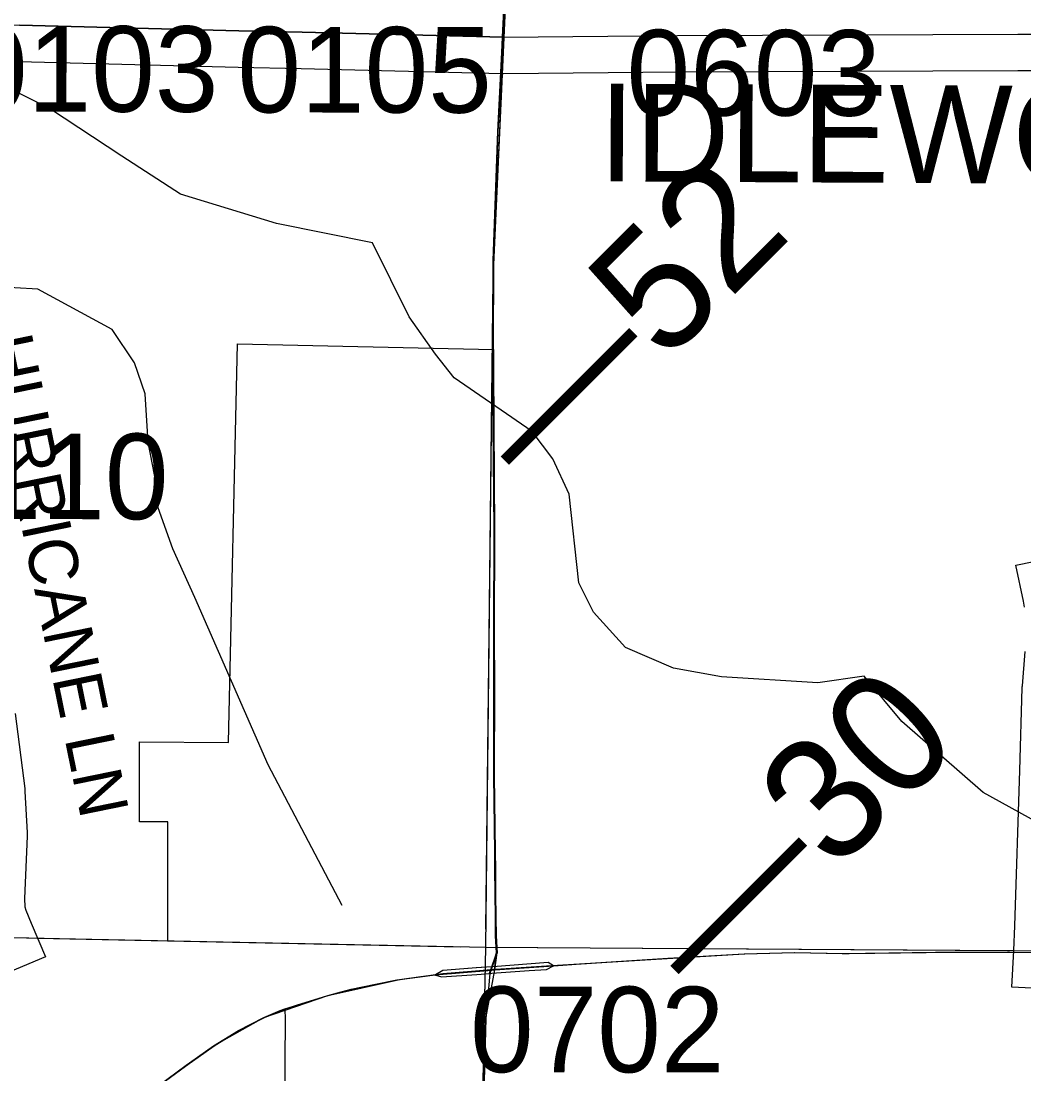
# Model space of a CAD drawing. Extents: x -132.8 to -73.3, y -60 to -26.
# Drawn here: x -98.375 to -97.554, y -46.076 to -45.215 of the extents above; entities that cross this region are included whole.
import ezdxf

# ---------------------------------------------------------------- set-up
doc = ezdxf.new("R2010")
doc.units = 0
for name, color, linetype in [('tdCoCityStreetMinor', 7, 'Continuous'), ('tdCoCorpBndry', 7, 'Continuous'), ('tdCoDivCarto', 7, 'Continuous'), ('tdCoHydroRiver', 7, 'Continuous'), ('tdCoPriCL', 7, 'Continuous'), ('tdCoPrimary', 7, 'Continuous'), ('tdCoPriNonDiv', 7, 'Continuous'), ('tdCoPriNonDivCL', 7, 'Continuous'), ('tdCoSecRdNmbr', 7, 'Continuous'), ('tdCoSecRdTxt', 7, 'Continuous'), ('tdCoSecRteBand', 7, 'Continuous'), ('tdCoSecRteCL', 7, 'Continuous'), ('tdCoSectLine', 7, 'Continuous'), ('tdCoSectLinePart', 7, 'Continuous'), ('tdCoSurfConc', 7, 'Continuous'), ('tdCoSurfConcUnbanded', 7, 'Continuous'), ('tdCoSurfGravel', 7, 'Continuous'), ('tdCoTwpBndryShd', 7, 'Continuous'), ('tdStHwyPriRefPost1', 7, 'Continuous'), ('tdStHwyPriRefPost5', 7, 'Continuous')]:
    doc.layers.add(name, color=color, linetype=linetype)

msp = doc.modelspace()

# ---------------------------------------------------------------- linework, layer by layer
at = {"layer": 'tdCoCityStreetMinor'}
msp.add_lwpolyline([(-98.15884, -46.09983), (-98.1583, -46.03138), (-98.15852, -46.02281)], dxfattribs=at)
at = {"layer": 'tdCoCorpBndry'}
for points in [[(-97.97869, -45.19105), (-97.98032, -45.22781), (-98.14478, -45.2237), (-98.19641, -45.22244), (-98.3761, -45.21803)], [(-98.39406, -45.96414), (-98.25464, -45.967), (-98.25469, -45.86977), (-98.27777, -45.86977), (-98.2779, -45.80417), (-98.20486, -45.80483), (-98.19765, -45.4787), (-97.98816, -45.48319), (-97.9882, -45.49788), (-97.98796, -45.54498), (-97.98722, -45.63134), (-97.98746, -45.71415), (-97.98722, -45.76027), (-97.98746, -45.83178), (-97.98672, -45.89467), (-97.98658, -45.90807), (-97.98636, -45.92822), (-97.98615, -45.9479), (-97.98598, -45.96298), (-97.98543, -45.97241), (-97.98517, -45.97682), (-97.98645, -45.98051), (-97.99103, -45.99375), (-97.99443, -46.03054), (-97.99614, -46.09209)]]:
    msp.add_lwpolyline(points, dxfattribs=at)
at = {"layer": 'tdCoDivCarto'}
msp.add_line((-97.93907, -45.98749), (-97.93871, -45.98746), dxfattribs=at)
for points in [[(-98.00216, -45.98922), (-98.02947, -45.99125), (-98.03566, -45.99484)], [(-98.00215, -45.98922), (-98.02947, -45.99125), (-98.03566, -45.99484)], [(-97.98977, -45.98829), (-98.00216, -45.98922)], [(-97.98976, -45.98829), (-98.00215, -45.98922)], [(-97.98913, -45.98825), (-97.98977, -45.98829)], [(-97.98912, -45.98824), (-97.98913, -45.98825), (-97.98976, -45.98829)], [(-97.98938, -45.99363), (-97.95904, -45.99143), (-97.94474, -45.99045), (-97.93907, -45.98749), (-97.93871, -45.98746)], [(-97.98938, -45.99363), (-97.95904, -45.99143), (-97.94474, -45.99045), (-97.93907, -45.98749), (-97.93871, -45.98746)], [(-97.98877, -45.98822), (-97.98913, -45.98825)], [(-97.98876, -45.98822), (-97.98912, -45.98824)], [(-97.93907, -45.98749), (-97.94341, -45.98484), (-97.98877, -45.98822)], [(-97.93907, -45.98749), (-97.94341, -45.98484), (-97.98876, -45.98822)], [(-98.03523, -45.99506), (-98.03056, -45.99661), (-98.00177, -45.99453)], [(-98.03523, -45.99506), (-98.03056, -45.99661), (-98.00177, -45.99453)], [(-98.00177, -45.99453), (-97.99103, -45.99375)], [(-98.00177, -45.99453), (-97.99103, -45.99375)], [(-97.99103, -45.99375), (-97.99067, -45.99372)], [(-97.99103, -45.99375), (-97.99067, -45.99372)], [(-97.99067, -45.99372), (-97.98938, -45.99363)], [(-97.99067, -45.99372), (-97.98938, -45.99363)]]:
    msp.add_lwpolyline(points, dxfattribs=at)
at = {"layer": 'tdCoHydroRiver'}
for points in [[(-97.5423, -45.87044), (-97.58751, -45.84576), (-97.65407, -45.78748), (-97.68481, -45.75051), (-97.72281, -45.75597), (-97.8016, -45.75104), (-97.8409, -45.74385), (-97.87998, -45.7272), (-97.90616, -45.69822), (-97.91825, -45.67429), (-97.9261, -45.60154), (-97.93966, -45.57285), (-97.95652, -45.55038), (-98.02024, -45.50636), (-98.03559, -45.48709), (-98.05701, -45.45664), (-98.08722, -45.39601), (-98.16577, -45.38005), (-98.24414, -45.35621), (-98.29237, -45.32516), (-98.35146, -45.28597), (-98.43106, -45.24632)], [(-98.11193, -45.93811), (-98.17249, -45.82317), (-98.23257, -45.68616), (-98.25061, -45.64631), (-98.26249, -45.61292), (-98.26368, -45.59554), (-98.27076, -45.5591), (-98.27303, -45.51961), (-98.28194, -45.49418), (-98.30027, -45.46695), (-98.36108, -45.43403), (-98.3989, -45.4316), (-98.50535, -45.46392), (-98.59848, -45.46498), (-98.92043, -45.46564), (-98.95387, -45.47908), (-98.99756, -45.52701), (-99.00698, -45.52522)]]:
    msp.add_lwpolyline(points, dxfattribs=at)
at = {"layer": 'tdCoPriCL'}
for points in [[(-97.99033, -45.99063), (-97.98951, -45.98825), (-97.98683, -45.98051), (-97.98555, -45.97682), (-97.98636, -45.96298), (-97.98652, -45.9479), (-97.98674, -45.92822), (-97.98696, -45.90807), (-97.9871, -45.89467), (-97.98784, -45.83178), (-97.98759, -45.76027), (-97.98784, -45.71415), (-97.98759, -45.63055), (-97.98833, -45.54498), (-97.98858, -45.49788), (-97.98854, -45.48308), (-97.98833, -45.41058), (-97.98464, -45.30479), (-97.98291, -45.27766), (-97.9807, -45.22781), (-97.97896, -45.18863)], [(-97.99033, -45.99063), (-97.94487, -45.98759), (-97.93945, -45.98749), (-97.92095, -45.98626), (-97.90868, -45.98545), (-97.84549, -45.98132), (-97.78285, -45.97762), (-97.74192, -45.97664), (-97.70268, -45.97729), (-97.69753, -45.97738), (-97.63484, -45.97651), (-97.6265, -45.97639), (-97.56609, -45.97639), (-97.5328, -45.97652)], [(-98.26306, -46.08617), (-98.23957, -46.06887), (-98.23025, -46.06221), (-98.21713, -46.05284), (-98.1969, -46.04051), (-98.17594, -46.0299), (-98.16263, -46.02399), (-98.1589, -46.02281), (-98.15253, -46.0208), (-98.14857, -46.01955), (-98.12366, -46.01166), (-98.1158, -46.00961), (-98.10467, -46.00672), (-98.08462, -46.00261), (-98.06719, -45.99904), (-98.06497, -45.99859), (-98.04799, -45.99641), (-98.03612, -45.99489), (-98.02947, -45.99384), (-98.00272, -45.99158), (-97.99033, -45.99063)]]:
    msp.add_lwpolyline(points, dxfattribs=at)
at = {"layer": 'tdCoPrimary'}
for p, q in [((-97.98636, -45.92822), (-97.98658, -45.90807)), ((-97.98636, -45.92822), (-97.98658, -45.90807)), ((-97.98615, -45.9479), (-97.98636, -45.92822)), ((-97.98615, -45.9479), (-97.98636, -45.92822)), ((-97.98689, -45.99087), (-97.98517, -45.97682)), ((-97.98689, -45.99087), (-97.98517, -45.97682)), ((-97.98517, -45.97682), (-97.98518, -45.97677)), ((-97.98517, -45.97682), (-97.98518, -45.97677)), ((-97.98689, -45.99087), (-97.93907, -45.98749)), ((-97.98689, -45.99087), (-97.93907, -45.98749)), ((-97.93907, -45.98749), (-97.93871, -45.98746)), ((-97.93907, -45.98749), (-97.93871, -45.98746)), ((-97.90793, -45.98543), (-97.88273, -45.98378)), ((-97.90793, -45.98543), (-97.88273, -45.98378)), ((-98.04728, -45.99637), (-98.03574, -45.99489)), ((-98.04728, -45.99637), (-98.03574, -45.99489)), ((-98.03574, -45.99489), (-97.98957, -45.99109)), ((-98.03574, -45.99489), (-97.98957, -45.99109)), ((-97.98957, -45.99109), (-97.98689, -45.99087)), ((-97.98957, -45.99109), (-97.98689, -45.99087)), ((-98.08396, -46.00256), (-98.06653, -45.99898)), ((-98.08396, -46.00256), (-98.06653, -45.99898))]:
    msp.add_line(p, q, dxfattribs=at)
for points in [[(-97.98032, -45.22781), (-97.97858, -45.18863), (-97.9739, -45.09961), (-97.97119, -45.05867), (-97.96847, -44.99431), (-97.9665, -44.92131), (-97.96428, -44.86114), (-97.96379, -44.83377), (-97.96157, -44.77212), (-97.96078, -44.74145)], [(-97.98032, -45.22781), (-97.97858, -45.18863), (-97.9739, -45.09961), (-97.97119, -45.05867), (-97.96847, -44.99431), (-97.9665, -44.92131), (-97.96428, -44.86114), (-97.96379, -44.83377), (-97.96157, -44.77212), (-97.96078, -44.74145)], [(-97.98689, -45.99087), (-97.98517, -45.97682), (-97.98518, -45.97677), (-97.98598, -45.96298), (-97.98615, -45.9479), (-97.98636, -45.92822), (-97.98658, -45.90807), (-97.98672, -45.89467), (-97.98746, -45.83178), (-97.98722, -45.76027), (-97.98743, -45.7211), (-97.98746, -45.71415), (-97.98722, -45.63055), (-97.98796, -45.54498), (-97.9882, -45.49788), (-97.98816, -45.48319), (-97.98816, -45.48318), (-97.98796, -45.41058), (-97.98426, -45.30479), (-97.98253, -45.27766), (-97.98032, -45.22781), (-97.97858, -45.18863)], [(-97.98816, -45.48319), (-97.98816, -45.48318), (-97.98796, -45.41058), (-97.98426, -45.30479), (-97.98253, -45.27766), (-97.98032, -45.22781)], [(-97.98816, -45.48319), (-97.98816, -45.48318), (-97.98796, -45.41058), (-97.98426, -45.30479), (-97.98253, -45.27766), (-97.98032, -45.22781)], [(-97.98743, -45.7211), (-97.98746, -45.71415), (-97.98722, -45.63055), (-97.98796, -45.54498), (-97.9882, -45.49788), (-97.98816, -45.48319)], [(-97.98743, -45.7211), (-97.98746, -45.71415), (-97.98722, -45.63055), (-97.98796, -45.54498), (-97.9882, -45.49788), (-97.98816, -45.48319)], [(-97.98658, -45.90807), (-97.98672, -45.89467), (-97.98746, -45.83178), (-97.98722, -45.76027), (-97.98743, -45.7211)], [(-97.98658, -45.90807), (-97.98672, -45.89467), (-97.98746, -45.83178), (-97.98722, -45.76027), (-97.98743, -45.7211)], [(-97.98518, -45.97677), (-97.98598, -45.96298), (-97.98615, -45.9479)], [(-97.98518, -45.97677), (-97.98598, -45.96298), (-97.98615, -45.9479)], [(-97.98689, -45.99087), (-97.93907, -45.98749), (-97.93871, -45.98746), (-97.92057, -45.98626), (-97.90793, -45.98543), (-97.88273, -45.98378), (-97.84511, -45.98132), (-97.78247, -45.97762), (-97.74154, -45.97664), (-97.70189, -45.9773), (-97.69715, -45.97738), (-97.63407, -45.9765), (-97.62612, -45.97639), (-97.56571, -45.97639), (-97.53242, -45.97652)], [(-97.88273, -45.98378), (-97.84511, -45.98132), (-97.78247, -45.97762), (-97.74154, -45.97664), (-97.70189, -45.9773)], [(-97.88273, -45.98378), (-97.84511, -45.98132), (-97.78247, -45.97762), (-97.74154, -45.97664), (-97.70189, -45.9773)], [(-97.70189, -45.9773), (-97.69715, -45.97738), (-97.63407, -45.9765)], [(-97.70189, -45.9773), (-97.69715, -45.97738), (-97.63407, -45.9765)], [(-97.63407, -45.9765), (-97.62612, -45.97639), (-97.56571, -45.97639), (-97.53242, -45.97652), (-97.53202, -45.97652)], [(-97.63407, -45.9765), (-97.62612, -45.97639), (-97.56571, -45.97639), (-97.53242, -45.97652), (-97.53202, -45.97652)], [(-97.93871, -45.98746), (-97.92057, -45.98626), (-97.90793, -45.98543)], [(-97.93871, -45.98746), (-97.92057, -45.98626), (-97.90793, -45.98543)], [(-98.271, -46.0923), (-98.23919, -46.06887), (-98.22984, -46.06219), (-98.21675, -46.05284), (-98.19653, -46.04051), (-98.17556, -46.0299), (-98.16225, -46.02399), (-98.15852, -46.02281), (-98.15194, -46.02073), (-98.14819, -46.01955), (-98.12328, -46.01166), (-98.11517, -46.00955), (-98.1043, -46.00672), (-98.08396, -46.00256), (-98.06653, -45.99898), (-98.06459, -45.99859), (-98.04728, -45.99637), (-98.03574, -45.99489), (-97.98957, -45.99109), (-97.98689, -45.99087)], [(-98.06653, -45.99898), (-98.06459, -45.99859), (-98.04728, -45.99637)], [(-98.06653, -45.99898), (-98.06459, -45.99859), (-98.04728, -45.99637)], [(-98.11517, -46.00955), (-98.1043, -46.00672), (-98.08396, -46.00256)], [(-98.11517, -46.00955), (-98.1043, -46.00672), (-98.08396, -46.00256)], [(-98.15194, -46.02073), (-98.14819, -46.01955), (-98.12328, -46.01166), (-98.11517, -46.00955)], [(-98.15194, -46.02073), (-98.14819, -46.01955), (-98.12328, -46.01166), (-98.11517, -46.00955)], [(-98.22984, -46.06219), (-98.21675, -46.05284), (-98.19653, -46.04051), (-98.17556, -46.0299), (-98.16225, -46.02399), (-98.15852, -46.02281), (-98.15194, -46.02073)], [(-98.22984, -46.06219), (-98.21675, -46.05284), (-98.19653, -46.04051), (-98.17556, -46.0299), (-98.16225, -46.02399), (-98.15852, -46.02281), (-98.15194, -46.02073)], [(-98.29355, -46.11072), (-98.271, -46.0923), (-98.23919, -46.06887), (-98.22984, -46.06219)], [(-98.29355, -46.11072), (-98.271, -46.0923), (-98.23919, -46.06887), (-98.22984, -46.06219)]]:
    msp.add_lwpolyline(points, dxfattribs=at)
at = {"layer": 'tdCoPriNonDiv'}
for points in [[(-97.98727, -45.99087), (-97.98555, -45.97682), (-97.98784, -45.83178), (-97.98759, -45.63055), (-97.98833, -45.41058), (-97.98464, -45.30479), (-97.97428, -45.09961), (-97.96885, -44.99431), (-97.95874, -44.64339), (-97.94592, -44.11121)], [(-97.98727, -45.99087), (-97.94487, -45.98759), (-97.78285, -45.97762), (-97.74192, -45.97664), (-97.70268, -45.97729), (-97.6265, -45.97639), (-97.56609, -45.97639), (-97.50295, -45.97664), (-97.27016, -45.97614), (-97.07322, -45.97791), (-96.8969, -45.98284), (-96.81182, -45.98259), (-96.69197, -45.98826), (-96.55461, -45.99098), (-96.46139, -45.99468), (-96.15732, -46.0001), (-96.03328, -46.00503), (-95.8831, -46.00799), (-95.69518, -46.01391)], [(-98.27138, -46.0923), (-98.21713, -46.05284), (-98.17594, -46.0299), (-98.12366, -46.01166), (-98.06497, -45.99859), (-98.02947, -45.99384), (-97.98727, -45.99087)]]:
    msp.add_lwpolyline(points, dxfattribs=at)
at = {"layer": 'tdCoPriNonDivCL'}
for points in [[(-97.99141, -45.99375), (-97.99131, -45.99346), (-97.99033, -45.99063), (-97.98951, -45.98825), (-97.98683, -45.98051), (-97.98555, -45.97682), (-97.98636, -45.96298), (-97.98652, -45.9479), (-97.98674, -45.92822), (-97.98696, -45.90807), (-97.9871, -45.89467), (-97.98784, -45.83178), (-97.98759, -45.76027), (-97.98784, -45.71415), (-97.98759, -45.63055), (-97.98833, -45.54498), (-97.98858, -45.49788), (-97.98854, -45.48319), (-97.98854, -45.48318), (-97.98833, -45.41058), (-97.98464, -45.30479), (-97.98291, -45.27766), (-97.9807, -45.22781), (-97.9807, -45.22781), (-97.97896, -45.18863)], [(-97.99141, -45.99375), (-97.99135, -45.99356), (-97.99131, -45.99346), (-97.99033, -45.99063), (-97.98951, -45.98825), (-97.98683, -45.98051), (-97.98555, -45.97682), (-97.98636, -45.96298), (-97.98652, -45.9479), (-97.98674, -45.92822), (-97.98696, -45.90807), (-97.9871, -45.89467), (-97.98784, -45.83178), (-97.98759, -45.76027), (-97.98784, -45.71415), (-97.98759, -45.63055), (-97.98833, -45.54498), (-97.98858, -45.49788), (-97.98854, -45.48319), (-97.98854, -45.48318), (-97.98833, -45.41058), (-97.98464, -45.30479), (-97.98291, -45.27766), (-97.9807, -45.22781), (-97.9807, -45.22781), (-97.97896, -45.18863)], [(-97.93908, -45.98746), (-97.92095, -45.98626), (-97.90831, -45.98543), (-97.84549, -45.98132), (-97.78285, -45.97762), (-97.74192, -45.97664), (-97.70227, -45.9773), (-97.69753, -45.97738), (-97.63444, -45.9765), (-97.6265, -45.97639), (-97.56608, -45.97639), (-97.5328, -45.97652)], [(-97.93908, -45.98746), (-97.92095, -45.98626), (-97.90831, -45.98543), (-97.84549, -45.98132), (-97.78285, -45.97762), (-97.74192, -45.97664), (-97.70227, -45.9773), (-97.69753, -45.97738), (-97.63444, -45.9765), (-97.6265, -45.97639), (-97.56608, -45.97639), (-97.5328, -45.97652)], [(-98.27138, -46.0923), (-98.23957, -46.06887), (-98.23022, -46.06219), (-98.21713, -46.05284), (-98.1969, -46.04051), (-98.17594, -46.0299), (-98.16263, -46.02399), (-98.1589, -46.02281), (-98.15232, -46.02073), (-98.14857, -46.01955), (-98.12366, -46.01166), (-98.11555, -46.00955), (-98.10467, -46.00672), (-98.08434, -46.00256), (-98.0669, -45.99898), (-98.06497, -45.99859), (-98.04766, -45.99637), (-98.03612, -45.99489), (-98.0356, -45.99506)], [(-98.27138, -46.0923), (-98.23957, -46.06887), (-98.23022, -46.06219), (-98.21713, -46.05284), (-98.1969, -46.04051), (-98.17594, -46.0299), (-98.16263, -46.02399), (-98.1589, -46.02281), (-98.15232, -46.02073), (-98.14857, -46.01955), (-98.12366, -46.01166), (-98.11555, -46.00955), (-98.10467, -46.00672), (-98.08434, -46.00256), (-98.0669, -45.99898), (-98.06497, -45.99859), (-98.04766, -45.99637), (-98.03612, -45.99489), (-98.0356, -45.99506)]]:
    msp.add_lwpolyline(points, dxfattribs=at)
at = {"layer": 'tdCoSecRteBand'}
for points in [[(-97.53656, -45.25518), (-97.55902, -45.25518), (-97.83729, -45.25641), (-97.98003, -45.25781), (-97.98055, -45.25781), (-97.98107, -45.2578), (-98.14552, -45.25369), (-98.19715, -45.25243), (-98.37683, -45.24802)], [(-97.55348, -45.69418), (-97.55452, -45.6891), (-97.56057, -45.65971), (-97.5018, -45.64761)], [(-97.50389, -46.00793), (-97.56383, -46.00505), (-97.56238, -45.97508), (-97.5614, -45.95472), (-97.55734, -45.82763), (-97.55537, -45.7601), (-97.55535, -45.7593), (-97.55528, -45.7585), (-97.55295, -45.7303)], [(-98.37965, -45.78105), (-98.37176, -45.84246), (-98.37161, -45.8436), (-98.37155, -45.84475), (-98.36983, -45.87854), (-98.36976, -45.87993), (-98.36982, -45.88133), (-98.37197, -45.93247), (-98.37152, -45.93915), (-98.3708, -45.94196), (-98.36636, -45.95249), (-98.35472, -45.98014), (-98.41002, -46.00342)]]:
    msp.add_lwpolyline(points, dxfattribs=at)
at = {"layer": 'tdCoSecRteCL'}
for points in [[(-98.3761, -45.21803), (-98.19641, -45.22243), (-98.14478, -45.2237), (-97.98032, -45.22781), (-97.83751, -45.22641), (-97.55909, -45.22518), (-97.53417, -45.22518)], [(-97.99614, -46.09209), (-97.99613, -46.09184), (-97.99443, -46.03054), (-97.98689, -45.99087)]]:
    msp.add_lwpolyline(points, dxfattribs=at)
at = {"layer": 'tdCoSectLine'}
for points in [[(-97.99441, -45.97236), (-97.98838, -45.42582), (-97.96885, -44.99431)], [(-98.98837, -45.95194), (-97.99441, -45.97236)], [(-98.01401, -46.96804), (-97.99441, -45.97236)], [(-97.99441, -45.97236), (-97.05545, -45.97831)]]:
    msp.add_lwpolyline(points, dxfattribs=at)
at = {"layer": 'tdCoSectLinePart'}
for points in [[(-97.99425, -45.95754), (-97.98838, -45.42582), (-97.98077, -45.25778)], [(-98.36146, -45.96482), (-98.01513, -45.97193)], [(-97.95237, -45.97262), (-97.56316, -45.97509)]]:
    msp.add_lwpolyline(points, dxfattribs=at)
at = {"layer": 'tdCoSurfConc'}
msp.add_lwpolyline([(-98.19641, -45.22243), (-98.14478, -45.2237), (-97.98032, -45.22781)], dxfattribs=at)
at = {"layer": 'tdCoSurfConcUnbanded'}
msp.add_lwpolyline([(-97.99614, -46.09209), (-97.99613, -46.09184), (-97.99443, -46.03054), (-97.98689, -45.99087)], dxfattribs=at)
at = {"layer": 'tdCoSurfGravel'}
for points in [[(-98.43106, -45.21896), (-98.42418, -45.21828), (-98.41481, -45.21704), (-98.3761, -45.21803), (-98.19641, -45.22243)], [(-97.98032, -45.22781), (-97.83751, -45.22641), (-97.55909, -45.22518), (-97.53417, -45.22518), (-97.53417, -45.22518)]]:
    msp.add_lwpolyline(points, dxfattribs=at)
at = {"layer": 'tdCoTwpBndryShd'}
msp.add_lwpolyline([(-98.23662, -56.86742), (-98.22294, -55.85927), (-98.19289, -54.86969), (-98.17145, -53.8651), (-98.1499, -52.86729), (-98.12523, -51.85636), (-98.10743, -50.96421), (-98.08228, -49.9657), (-98.05793, -48.96509), (-98.03561, -47.96864), (-98.01401, -46.96804), (-97.99441, -45.97236), (-97.98838, -45.42582), (-97.96885, -44.99431), (-97.94305, -43.99315), (-97.92083, -42.99115), (-97.89248, -41.99653), (-97.87108, -40.99846), (-97.84649, -40.0004), (-97.82327, -39.02955), (-97.79878, -38.03995)], dxfattribs=at)

# ---------------------------------------------------------------- texts
at = {"layer": 'tdCoSecRdNmbr'}
for s, rotation, p in [('0103', 359.92582, (-98.42145, -45.28859)), ('0105', 359.92598, (-98.19774, -45.28928)), ('0603', 359.92623, (-97.87929, -45.29176)), ('0110', 359.92586, (-98.46232, -45.6219)), ('0702', 359.92615, (-98.00735, -46.07444))]:
    msp.add_text(s, height=0.07, rotation=rotation, dxfattribs=at).set_placement(p)
at = {"layer": 'tdCoSecRdTxt'}
for s, height, rotation, p in [('IDLEWOOD RD', 0.08, 359.71126, (-97.90222, -45.34572)), ('HURRICANE LN', 0.04, 281.53595, (-98.4057, -45.47537))]:
    msp.add_text(s, height=height, rotation=rotation, dxfattribs=at).set_placement(p)
at = {"layer": 'tdStHwyPriRefPost1'}
for s, p in [('‒‒52', (-97.95281, -45.6003)), ('‒‒30', (-97.81388, -46.01692))]:
    msp.add_text(s, height=0.1, rotation=45, dxfattribs=at).set_placement(p)
at = {"layer": 'tdStHwyPriRefPost5'}
msp.add_text('‒‒30', height=0.1, rotation=45, dxfattribs=at).set_placement((-97.81388, -46.01692))

doc.saveas('drawing.dxf')
